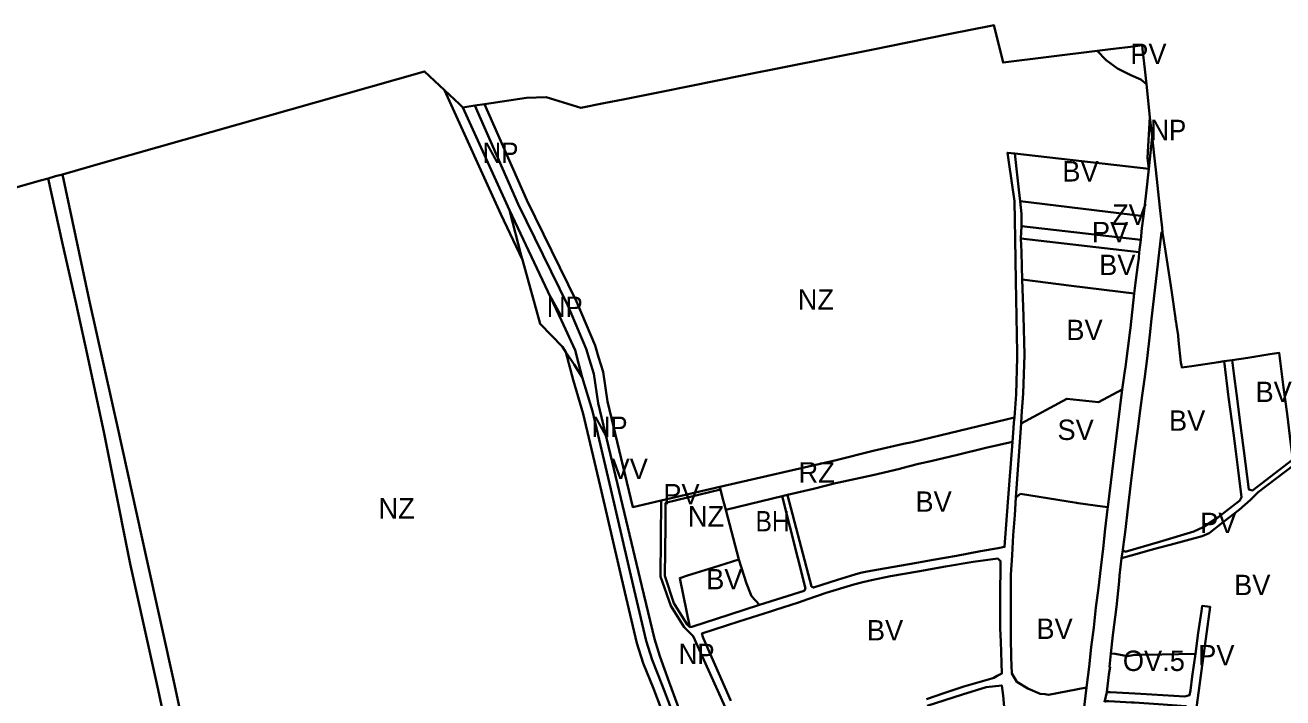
# Model space of a CAD drawing. Extents: x -650451 to -642268, y -1075216 to -1066610.
# Drawn here: x -648982 to -648056, y -1067105 to -1066610 of the extents above; entities that cross this region are included whole.
import ezdxf

# ---------------------------------------------------------------- set-up
doc = ezdxf.new("R2010")
doc.units = 0
doc.header["$LTSCALE"] = 6
doc.layers.add('1', color=7, linetype='Continuous', lineweight=35)
doc.layers.add('2', color=7, linetype='Continuous')
doc.layers.add('3', color=7, linetype='Continuous')

msp = doc.modelspace()

# ---------------------------------------------------------------- linework, layer by layer
at = {"layer": '1'}
for p, q in [((-648153.72, -1066677.95), (-648156.34, -1066653.83)), ((-648659.95, -1066670.89), (-648651.1, -1066669.56)), ((-648625.44, -1066746.45), (-648659.95, -1066670.89)), ((-648643.925, -1066668.483), (-648651.1, -1066669.56)), ((-648253.23, -1066704.92), (-648154.59, -1066716.19)), ((-648158.49, -1066750.93), (-648249.44, -1066739.8)), ((-648248.43, -1066758.34), (-648248.77, -1066767.43)), ((-648248.43, -1066758.34), (-648160.51, -1066768.4)), ((-648248.77, -1066767.43), (-648161.58, -1066777.41)), ((-648161.58, -1066777.41), (-648160.51, -1066768.4)), ((-648099.18, -1066857.71), (-648093.27, -1066856.88)), ((-648248.72, -1066903.46), (-648252.45, -1066958.01)), ((-648470.68, -1066950.24), (-648513.842, -1066960.243)), ((-648470.17, -1066952.17), (-648470.68, -1066950.24)), ((-648424.66, -1066956.87), (-648420.84, -1066956)), ((-648456.62, -1067003.59), (-648466.26, -1066967)), ((-648174.67, -1067002.55), (-648173.67, -1066996.46)), ((-648185.48, -1067101.2), (-648187.15, -1067108.56))]:
    msp.add_line(p, q, dxfattribs=at)
for points in [[(-648192.53, -1066629.28), (-648261.93, -1066637.9), (-648266.07, -1066620.89), (-648268.64, -1066610.37), (-648270.88, -1066610.82), (-648300.86, -1066616.81), (-648332.26, -1066623.09), (-648357.53, -1066628.15), (-648454.2, -1066647.48), (-648512.33, -1066659.11), (-648540.65, -1066664.77), (-648556.09, -1066667.86), (-648573, -1066671.24), (-648598.4, -1066663.4), (-648612.98, -1066663.84), (-648643.925, -1066668.483)], [(-648192.53, -1066629.28), (-648182.76, -1066628.07), (-648165.91, -1066625.97), (-648159.46, -1066625.17), (-648159.14, -1066628.07), (-648157.55, -1066642.67), (-648156.34, -1066653.83)], [(-648156.34, -1066653.83), (-648160.48, -1066650.28), (-648167.88, -1066647.1), (-648177.6, -1066642.24), (-648185.98, -1066636.03), (-648192.53, -1066629.28)], [(-648954.86, -1066720.16), (-648925.03, -1066711.68), (-648688.24, -1066644.38), (-648673.407, -1066658.275)], [(-648659.95, -1066670.89), (-648662.46, -1066668.53), (-648673.407, -1066658.275)], [(-648673.407, -1066658.275), (-648631.791, -1066749.394), (-648615.972, -1066783.008)], [(-648651.1, -1066669.56), (-648619.11, -1066742.12), (-648582.52, -1066816.7), (-648569.13, -1066848.61), (-648566.63, -1066856.72), (-648563.48, -1066866.96), (-648560.2, -1066888.58), (-648528.01, -1067023.13), (-648518.72, -1067061.99), (-648514.86, -1067074.83), (-648507.88, -1067093.9), (-648483.31, -1067160.63), (-648480.57, -1067166.13), (-648458.73, -1067229.1)], [(-648513.842, -1066960.243), (-648534.701, -1066965.077), (-648553.323, -1066887.238), (-648556.637, -1066865.397), (-648559.94, -1066854.66), (-648562.542, -1066846.219), (-648576.145, -1066813.802), (-648612.763, -1066739.165), (-648643.925, -1066668.483)], [(-648154.59, -1066716.19), (-648155.61, -1066708.02), (-648153.72, -1066677.95)], [(-648153.72, -1066677.95), (-648152.14, -1066692.48), (-648154.59, -1066716.19)], [(-648152.14, -1066692.48), (-648149.94, -1066712.67), (-648149.5, -1066716.77), (-648146.47, -1066744.59), (-648144.84, -1066759.62), (-648144.49, -1066762.87)], [(-648253.65, -1066899.2), (-648252.33, -1066881.94), (-648251.56, -1066854.93), (-648251.5, -1066852.88), (-648251.47, -1066851.6), (-648252.6, -1066798.46), (-648252.97, -1066767.53), (-648253.6, -1066739.98), (-648257.68, -1066711.07), (-648258.64, -1066704.31), (-648253.23, -1066704.92)], [(-648249.44, -1066739.8), (-648250.35, -1066731.5), (-648251.26, -1066722.82), (-648253.23, -1066704.92)], [(-648158.49, -1066750.93), (-648157.46, -1066742.51), (-648156.44, -1066734.09), (-648154.59, -1066716.19)], [(-649347.85, -1067077.78), (-649359.18, -1067051.27), (-649377.05, -1067004.35), (-649408.78, -1066921.05), (-649440.34, -1066931.29), (-649448.16, -1066933.83), (-649450.37, -1066934.55), (-649484.59, -1066887.67), (-649486.96, -1066884.42), (-649484.88, -1066883.39), (-649480.52, -1066881.24), (-649432.38, -1066857.48), (-649309.81, -1066815.43), (-649206.01, -1066791.34), (-649202.23, -1066790.46), (-648970.96, -1066724.73), (-648965.39, -1066723.15)], [(-648954.86, -1066720.16), (-648959.88, -1066721.59), (-648965.39, -1066723.15)], [(-648965.39, -1066723.15), (-648955.15, -1066770.11), (-648944.75, -1066815.41), (-648936.7, -1066852.52), (-648924.32, -1066909.55), (-648917.76, -1066942.65), (-648905.06, -1067006.7), (-648899.1, -1067033.34), (-648884.26, -1067099.63), (-648867.82, -1067176.66), (-648845.94, -1067272.85), (-648844.16, -1067281.37), (-648820.39, -1067386.83), (-648812.91, -1067429.16), (-648834.01, -1067441.81), (-648829.54, -1067458.42)], [(-648813.81, -1067365.91), (-648816.06, -1067361.71), (-648833.66, -1067276.77), (-648835.29, -1067268.93), (-648851.87, -1067191.04), (-648872.31, -1067095.5), (-648893.02, -1067002.5), (-648914.11, -1066907.05), (-648918.27, -1066888.41), (-648935.19, -1066812.53), (-648954.86, -1066720.16)], [(-648249.44, -1066739.8), (-648248.34, -1066749.33), (-648248.43, -1066758.34)], [(-648615.972, -1066783.008), (-648616.86, -1066779.79), (-648625.44, -1066746.45)], [(-648625.44, -1066746.45), (-648587.25, -1066827.6), (-648577.1, -1066849.6), (-648574.62, -1066859.15), (-648571.96, -1066869.37)], [(-648160.51, -1066768.4), (-648159.66, -1066759.8), (-648158.49, -1066750.93)], [(-648144.49, -1066762.87), (-648145.22, -1066762.7), (-648150.16, -1066805.32), (-648152.62, -1066826.56), (-648153.91, -1066838.34), (-648155.78, -1066855.77), (-648157.88, -1066871), (-648159.53, -1066882.99), (-648161.34, -1066897.51), (-648162.34, -1066905.6), (-648164.78, -1066923.69), (-648166.53, -1066937.71), (-648167.74, -1066947.37), (-648170.38, -1066968.61), (-648171.57, -1066979.24), (-648172.1, -1066983.53), (-648173.44, -1066994.3), (-648173.67, -1066996.46)], [(-648144.49, -1066762.87), (-648142.37, -1066776.69), (-648138.49, -1066802.1), (-648137.73, -1066807.04), (-648136.68, -1066813.92), (-648136.42, -1066815.56), (-648136.1, -1066817.55), (-648135.01, -1066825.88), (-648134.7, -1066828.69), (-648134.53, -1066828.66), (-648134.17, -1066831.05), (-648132.96, -1066838.67), (-648132.62, -1066842.35), (-648130.92, -1066858.62), (-648130.56, -1066860.71), (-648130.3, -1066862.19), (-648122.93, -1066861.23), (-648103.17, -1066858.32), (-648099.18, -1066857.71)], [(-648248.77, -1066767.43), (-648248.448, -1066777.212), (-648248.09, -1066787.96), (-648247.78, -1066797.53)], [(-648583.94, -1066851.11), (-648586.58, -1066847.09), (-648602.97, -1066830.11), (-648615.972, -1066783.008)], [(-648165.33, -1066807.74), (-648164.14, -1066797.98), (-648162.8, -1066786.8), (-648162.01, -1066781.79), (-648161.58, -1066777.41)], [(-648247.78, -1066797.53), (-648246.93, -1066824.58), (-648246.12, -1066852.86), (-648247.22, -1066881.51), (-648248.34, -1066897.92), (-648248.72, -1066903.46)], [(-648247.78, -1066797.53), (-648211.58, -1066802.18), (-648165.33, -1066807.74)], [(-648165.33, -1066807.74), (-648168.15, -1066833.1), (-648168.38, -1066834.94), (-648171.79, -1066861.74), (-648172.44, -1066866.5), (-648174.1, -1066878.6)], [(-648571.96, -1066869.37), (-648577.99, -1066860.17), (-648583.94, -1066851.11)], [(-648495.63, -1067161.363), (-648519.471, -1067098.516), (-648526.988, -1067079.8), (-648531.681, -1067065.222), (-648540.476, -1067027.594), (-648557.816, -1066953.444), (-648571.167, -1066896.326), (-648578.702, -1066871.259), (-648583.94, -1066851.11)], [(-648093.27, -1066856.88), (-648081.68, -1066855.07), (-648065.35, -1066852.43), (-648058.56, -1066851.51), (-648055.39, -1066877.11), (-648052.75, -1066896.43), (-648049.86, -1066918.87), (-648048.43, -1066929.91)], [(-648093.27, -1066856.88), (-648091.68, -1066868.78), (-648089.99, -1066881.53), (-648088.27, -1066895.01), (-648087.52, -1066900.96), (-648084.63, -1066923.32), (-648080.84, -1066952.2), (-648078.14, -1066952.77), (-648048.43, -1066929.91)], [(-648173.67, -1066996.46), (-648171.97, -1066997.89), (-648146.71, -1066990.48), (-648121.36, -1066982.96), (-648114.45, -1066979.9), (-648103.8, -1066972.73), (-648087.66, -1066960.29), (-648086.26, -1066957.66), (-648089.01, -1066936.01), (-648090.54, -1066924.13), (-648092.29, -1066910.62), (-648095.81, -1066884.07), (-648099.18, -1066857.71)], [(-648489.1, -1067158.84), (-648512.95, -1067095.97), (-648520.4, -1067077.42), (-648524.93, -1067063.35), (-648533.66, -1067026), (-648551, -1066951.85), (-648564.4, -1066894.52), (-648571.96, -1066869.37)], [(-648248.72, -1066903.46), (-648214.86, -1066885.27), (-648191.69, -1066887.78), (-648174.1, -1066878.6)], [(-648184.76, -1066965.08), (-648177.43, -1066904.42), (-648174.1, -1066878.6)], [(-648470.68, -1066950.24), (-648384.97, -1066930.38), (-648357.66, -1066923.74), (-648335.19, -1066918.54), (-648328.92, -1066917.33), (-648259.57, -1066900.62), (-648253.65, -1066899.2)], [(-648254.98, -1066916.96), (-648254.25, -1066907.07), (-648253.92, -1066902.78), (-648253.65, -1066899.2)], [(-648420.84, -1066956), (-648420.78, -1066956.25), (-648402.99, -1067023.54), (-648401.5, -1067024.22), (-648383.91, -1067018.53), (-648371.19, -1067014.59), (-648366.97, -1067013.34), (-648362.15, -1067012.49), (-648349.43, -1067010.23), (-648331.09, -1067007), (-648326.96, -1067006.27), (-648313.35, -1067003.85), (-648296.31, -1067000.87), (-648278.46, -1066997.56), (-648265.67, -1066995.28), (-648260.8, -1066994.4), (-648258.32, -1066961.37), (-648254.98, -1066916.96)], [(-648420.84, -1066956), (-648401.5, -1066951.58), (-648385.27, -1066947.45), (-648383.04, -1066946.88), (-648357.9, -1066941.49), (-648338.01, -1066936.82), (-648336.45, -1066936.45), (-648324.34, -1066933.25), (-648315.22, -1066931.2), (-648295.55, -1066926.56), (-648274.7, -1066921.51), (-648254.98, -1066916.96)], [(-648174.67, -1067002.55), (-648167.52, -1067000.71), (-648152.91, -1066996.6), (-648147.52, -1066995.06), (-648138.9, -1066992.73), (-648115.2, -1066986.34), (-648110.16, -1066984.14), (-648099.61, -1066975.99), (-648087.94, -1066966.99), (-648079.73, -1066959.7), (-648074.11, -1066953.96), (-648047.56, -1066933.82)], [(-648470.17, -1066952.17), (-648510.57, -1066961.9), (-648510.61, -1066966.55), (-648510.69, -1066976.8), (-648510.71, -1066978.63), (-648511.02, -1067015.58), (-648504.44, -1067035.85), (-648494.58, -1067051.41), (-648492.67, -1067053.5)], [(-648466.26, -1066967), (-648468.6, -1066958.12), (-648470.17, -1066952.17)], [(-648466.26, -1066967), (-648439.91, -1066960.58), (-648424.66, -1066956.87)], [(-648424.66, -1066956.87), (-648407.6, -1067024.83), (-648408.46, -1067026.54), (-648441.28, -1067037.04)], [(-648200.58, -1067097.82), (-648228.38, -1067103.09), (-648230.86, -1067102.82), (-648234.58, -1067102.41), (-648243.79, -1067098.45), (-648251.85, -1067093.58), (-648255.49, -1067087.62), (-648255.91, -1067075.83), (-648256.18, -1067061.04), (-648256.25, -1067046.57), (-648256.12, -1067029.58), (-648256.12, -1067014.87), (-648255.15, -1067000.4), (-648254.43, -1066985.75), (-648253.35, -1066970.9), (-648252.45, -1066958.01)], [(-648184.76, -1066965.08), (-648188.76, -1066964.53), (-648206.52, -1066962.1), (-648207.96, -1066961.91), (-648249.08, -1066955.37), (-648252.45, -1066958.01)], [(-648447.66, -1067153.25), (-648467.56, -1067110.02), (-648490.23, -1067060.06), (-648496.87, -1067053.5), (-648506.78, -1067037.81), (-648514.38, -1067016.2), (-648513.842, -1066960.243)], [(-648184.76, -1066965.08), (-648184.94, -1066966.58), (-648186.65, -1066980.99), (-648188.31, -1066995.56), (-648189.94, -1067009.79), (-648191.7, -1067024.43), (-648193.5, -1067039.02), (-648195.18, -1067053.61), (-648196.96, -1067068.06), (-648198.61, -1067082.61), (-648200.58, -1067097.82)], [(-648456.62, -1067003.59), (-648475.31, -1067009.44), (-648494.38, -1067015.42), (-648500.15, -1067017.22), (-648492.67, -1067053.5)], [(-648318.38, -1067106.37), (-648305.53, -1067102.05), (-648290.96, -1067097.14), (-648270.3, -1067091.29), (-648268.79, -1067090.68), (-648266.35, -1067089.33), (-648262.82, -1067087.38), (-648263.67, -1067063.83), (-648264.11, -1067054.38), (-648264, -1067049.27), (-648263.98, -1067032.43), (-648263.75, -1067004.82), (-648265.85, -1067002.98), (-648284.03, -1067005.42), (-648304.31, -1067008.7), (-648324.83, -1067012.36), (-648344.88, -1067015.79), (-648358.92, -1067018.69), (-648365.27, -1067020.27), (-648371.77, -1067022.03), (-648392.27, -1067028.16), (-648405.7, -1067032.78), (-648412.55, -1067035.13), (-648429.59, -1067040.65), (-648433.28, -1067041.85), (-648456.52, -1067049.26), (-648483.84, -1067058.1), (-648482.9, -1067061.25), (-648462.48, -1067107.73)], [(-648456.62, -1067003.59), (-648450.92, -1067021.17), (-648447.23, -1067030.63), (-648441.28, -1067037.04)], [(-648182.63, -1067072.9), (-648180.99, -1067059.37), (-648178.5, -1067038.43), (-648176.55, -1067019.65), (-648176.09, -1067015.48), (-648174.67, -1067002.55)], [(-648441.28, -1067037.04), (-648463.12, -1067044.04), (-648491.28, -1067053.05), (-648492.67, -1067053.5)], [(-648120.26, -1067073.08), (-648118.18, -1067057.64), (-648115.89, -1067041.73), (-648115.37, -1067037.82), (-648109.4, -1067038.4), (-648111.32, -1067052.86), (-648113.21, -1067067.35), (-648115.19, -1067081.63), (-648117.16, -1067096.34), (-648119.2, -1067110.85), (-648121, -1067125.08), (-648122.95, -1067140.69), (-648123.31, -1067144.17), (-648129.51, -1067143.6), (-648127.29, -1067128.4), (-648126.24, -1067112.71), (-648127.23, -1067111.47), (-648147.53, -1067110.1), (-648165.4, -1067108.88), (-648167.25, -1067108.76), (-648183.98, -1067107.89), (-648186.54, -1067107.89), (-648187.15, -1067108.56)], [(-648182.63, -1067072.9), (-648183.67, -1067082.49), (-648183.16, -1067082.6), (-648183.92, -1067088.24), (-648185.48, -1067101.2)], [(-648185.48, -1067101.2), (-648183.06, -1067101.36), (-648169.34, -1067102.04), (-648160.45, -1067102.58), (-648128.02, -1067104.53), (-648124.74, -1067103.48), (-648123.95, -1067099.92), (-648122.67, -1067089.62), (-648120.26, -1067073.08)], [(-648120.26, -1067073.08), (-648144.93, -1067073.47), (-648160.6, -1067073.75), (-648164.38, -1067073.82), (-648164.79, -1067073.83), (-648170.29, -1067074.73), (-648179.46, -1067073.12), (-648182.63, -1067072.9)], [(-648317.87, -1067111.36), (-648291.72, -1067102.95), (-648274.32, -1067097.65), (-648262.98, -1067096.21), (-648261.9, -1067103.74), (-648260.23, -1067123.43)], [(-648200.58, -1067097.82), (-648203.67, -1067124.43), (-648204.77, -1067124.3)]]:
    msp.add_lwpolyline(points, dxfattribs=at)

# ---------------------------------------------------------------- texts
at = {"layer": '2'}
for s, p in [('PV', (-648168.252, -1066638.885)), ('BV', (-648218.296, -1066725.415)), ('NZ', (-648413.221, -1066819.742)), ('BV', (-648215.331, -1066842.139)), ('BV', (-648076.003, -1066887.717)), ('BV', (-648139.738, -1066908.839)), ('SV', (-648221.89, -1066915.65)), ('VV', (-648550.317, -1066944.394)), ('RZ', (-648412.611, -1066947.002)), ('PV', (-648512.243, -1066963.054)), ('NZ', (-648722.075, -1066973.43)), ('BV', (-648326.498, -1066968.497)), ('NZ', (-648494.126, -1066979.341)), ('PV', (-648116.748, -1066984.221)), ('BV', (-648480.649, -1067025.563)), ('BV', (-648091.752, -1067029.825)), ('BV', (-648362.256, -1067063.174)), ('BV', (-648237.38, -1067062.063)), ('OV.5', (-648173.73, -1067085.64)), ('PV', (-648118.231, -1067081.485))]:
    msp.add_text(s, height=15, dxfattribs=at).set_placement(p)
for s, width, p in [('NP', 0.95, (-648153.488, -1066695.016)), ('NP', 0.95, (-648597.997, -1066825.129)), ('BH', 0.9, (-648444.31, -1066982.91))]:
    msp.add_text(s, height=15, dxfattribs=dict(at, width=width)).set_placement(p)
at = {"layer": '3', "width": 0.95}
for p in [(-648645.354, -1066711.745), (-648565.018, -1066913.468), (-648500.897, -1067080.628)]:
    msp.add_text('NP', height=15, dxfattribs=at).set_placement(p)
at = {"layer": '3'}
for s, p in [('ZV', (-648181.698, -1066757.317)), ('PV', (-648196.513, -1066770.133)), ('BV', (-648191.187, -1066794.279))]:
    msp.add_text(s, height=15, dxfattribs=at).set_placement(p)

doc.saveas('drawing.dxf')
